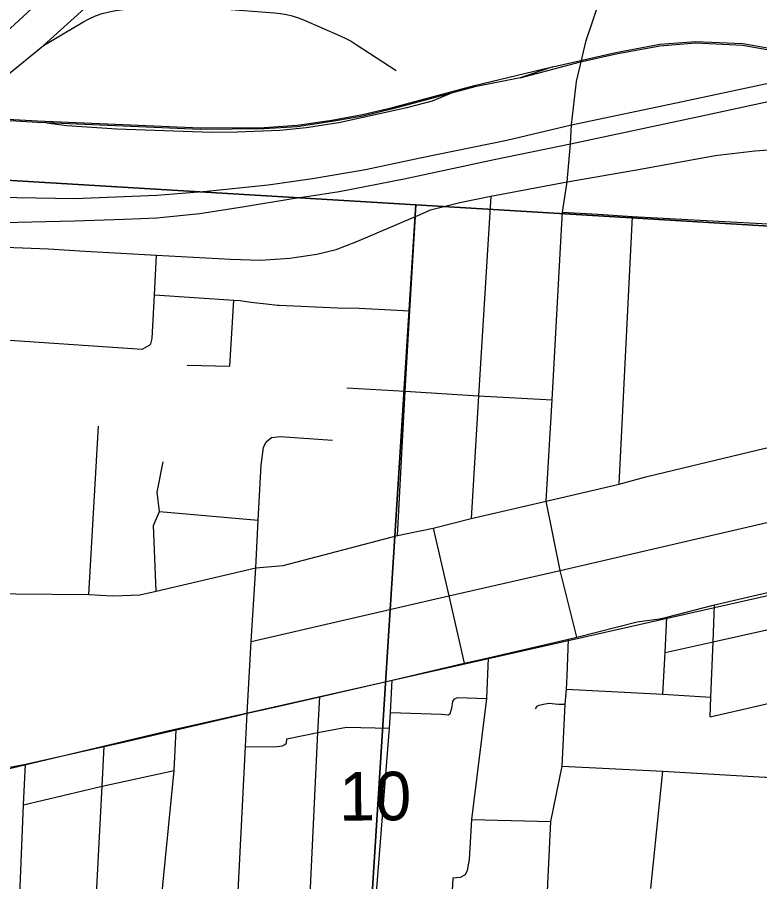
# Model space of a CAD drawing. Extents: x 114843 to 284848, y 317643 to 566895.
# Drawn here: x 212511 to 215892, y 389825 to 393761 of the extents above; entities that cross this region are included whole.
import ezdxf

# ---------------------------------------------------------------- set-up
doc = ezdxf.new("R2010")
doc.units = 0
for name, color, linetype in [('GM_X_City_Street', 7, 'Continuous'), ('GM_X_Interstate_Route', 7, 'Continuous'), ('GM_X_Rail_Line', 7, 'Continuous'), ('GM_X_Section', 7, 'Continuous'), ('GM_X_Section_Text', 7, 'Continuous')]:
    doc.layers.add(name, color=color, linetype=linetype)

msp = doc.modelspace()

# ---------------------------------------------------------------- linework, layer by layer
at = {"layer": 'GM_X_City_Street'}
for p, q in [((214667.6, 392945.9), (215014.6, 393010.9)), ((215251.9, 391634.3), (215312.7, 392853.3)), ((213479.2, 392172.3), (213496.8, 392473.3)), ((213284.4, 392176.9), (213479.2, 392172.3)), ((212837.7, 391131.8), (212880.5, 391899.1)), ((213158.8, 391510.1), (213608.1, 391470.4)), ((215021.5, 390929.6), (215058.9, 390938.8)), ((214655.9, 390844), (215021.5, 390929.6)), ((215395.7, 389793.5), (215450.1, 390328.2)), ((214579.4, 390107.6), (214940.1, 390098.3))]:
    msp.add_line(p, q, dxfattribs=at)
for points in [[(215014.6, 393010.9), (215030.1, 393183.7), (215034.2, 393270.8), (215057.4, 393468.8), (215101.7, 393654.6), (215251.2, 394099.4), (215276.7, 394206.3), (215328, 394478.7), (215331.2, 394610.7), (215343.7, 394812.1)], [(215014.6, 393010.9), (215339.6, 393067.6), (215689.6, 393131.2), (215869.2, 393153.1), (216014.3, 393162.9), (216199.5, 393165.8), (217024.1, 393120)], [(214987.8, 392766.6), (214993.8, 392873.4), (215014.6, 393010.9)], [(214369.7, 392873.2), (214392.3, 392883.2), (214526.3, 392917.2), (214667.6, 392945.9)], [(214667.6, 392945.9), (214611.5, 392036.8), (214578.3, 391479.1)], [(212295.1, 392719.6), (212653.1, 392706.8), (212820.2, 392696), (213145.8, 392677.7), (213481.5, 392658.8), (213618.2, 392655.1), (213752.3, 392663.5), (213875.3, 392682.8), (213963.5, 392703.6), (214056.9, 392739.2), (214324.5, 392853.3), (214369.7, 392873.2)], [(214993.8, 392873.4), (215154.8, 392864.3), (215312.7, 392853.3), (215956.8, 392818.7), (216066, 392810.8)], [(214242.7, 391401.7), (214278.1, 392058.5), (214298.5, 392424.2), (214324.5, 392853.3)], [(215058.9, 390938.8), (214982.5, 391242.4), (214919.6, 391557.8), (214946.3, 392019.2), (214987.8, 392766.6)], [(213113.8, 392267.6), (213119.1, 392273.5), (213124.9, 392298.6), (213136.7, 392497.2), (213145.8, 392677.7)], [(213136.7, 392497.2), (213496.8, 392473.3), (213525.5, 392470.6), (213574.9, 392463.2), (213645, 392455.5), (213697.3, 392449.7), (213704.4, 392450.5), (213968.8, 392437.2), (214067.8, 392436.2), (214298.5, 392424.2)], [(212991.2, 391127.8), (213069.8, 391130.7), (213144.4, 391148), (213597, 391253.7), (213721.8, 391264.6), (214242.7, 391401.7), (214404.6, 391434.7), (214578.3, 391479.1), (214919.6, 391557.8), (215251.9, 391634.3), (215373.5, 391668.5), (215543.8, 391709.2), (215911, 391797), (215931.7, 391801.9), (215936.6, 391803.1), (216188.6, 391990.2), (216318.9, 392093.3), (216566.6, 392262), (216690.6, 392357.1), (216726.7, 392383.9), (216804.4, 392442.2), (216850.3, 392455.2), (217033.6, 392449)], [(211879.9, 391726.7), (211891.9, 391821.5), (211900.8, 391874), (211902.8, 391902.5), (211934.1, 391962.2), (211963.1, 392014.9), (212005.8, 392080), (212077.7, 392147), (212133.1, 392193.6), (212196.1, 392229.6), (212271.6, 392257.9), (212339.3, 392281.5), (212454, 392292.2), (213080.4, 392249.9), (213113.8, 392267.6)], [(214012.3, 392073.8), (214278.1, 392058.5), (214611.5, 392036.8), (214946.3, 392019.2)], [(213621.8, 391721.5), (213631.9, 391802.4), (213644.6, 391827.2), (213668.8, 391847.1), (213708.8, 391851.2), (213947.3, 391834.8)], [(213144.4, 391148), (213131.8, 391446.9), (213158.8, 391510.1), (213147.7, 391598.5), (213175.1, 391737.2)], [(213435, 388104.2), (213445.4, 388346.8), (213460.9, 388656.5), (213485.2, 389116.9), (213513.8, 389719.2), (213551, 390440.7), (213558.6, 390591.8), (213576.4, 390917.8), (213597, 391253.7), (213608.1, 391470.4), (213621.8, 391721.5)], [(213576.4, 390917.8), (214475.9, 391125.8), (214982.5, 391242.4), (216028.6, 391484), (216540.6, 391601.1)], [(214404.6, 391434.7), (214475.9, 391125.8), (214546.2, 390819.8)], [(215058.9, 390938.8), (215334.2, 391008.5), (215435.3, 391021.1), (215469.4, 391029.3), (215685.9, 391085.1), (216057.6, 391171.8), (216066.9, 391174.1), (216345.6, 391237.9), (216527.2, 391266.2), (216587.8, 391293.4), (216952, 391376.8)], [(211472.1, 391180.9), (211492.4, 391180), (211823.4, 391166.2), (212057.3, 391156.5), (212168, 391151.4), (212364.2, 391142.4), (212504.5, 391135.9), (212837.7, 391131.8), (212944, 391126), (212991.2, 391127.8)], [(215460.6, 390868.3), (215679.3, 390916.3), (216067.5, 391002.8), (216358.3, 391066.2), (216620.5, 391118.2), (216785.7, 391154.4)], [(215665.9, 390576.1), (215669.9, 390665.4), (215679.3, 390916.3), (215685.9, 391085.1)], [(215450.6, 390678.4), (215460.6, 390868.3), (215469.4, 391029.3)], [(214904.9, 389329.8), (214906.1, 389355.2), (214907.3, 389382.4), (214914.7, 389543.5), (214927.2, 389815.9), (214940.1, 390098.3), (214992.3, 390351.1), (215005.8, 390632.9), (215011.6, 390700.9), (215015, 390762.4), (215021.5, 390929.6)], [(215665.9, 390576.1), (215857.4, 390619.7), (216048.7, 390663.3), (216264.2, 390712.3), (216337.5, 390729.6), (216603.3, 390789.7), (216918.8, 390878.6)], [(213668.6, 390616.7), (213888.5, 390666.5), (214217.6, 390743.1), (214546.2, 390819.8), (214655.9, 390844)], [(214655.9, 390844), (214648, 390658.3), (214579.4, 390107.6), (214568.7, 389926.2), (214560.4, 389876.2), (214550.3, 389856.2), (214528.2, 389844.3), (214494.2, 389840.4), (214462.2, 389261.2), (214451.9, 389075), (214452.6, 388496.7), (214429.8, 388260.6)], [(214085.9, 388207.3), (214105.5, 388544.7), (214109.6, 388619.7), (214101.4, 389201), (214206.5, 390524.1), (214210, 390595.1), (214217.6, 390743.1)], [(215011.6, 390700.9), (215450.6, 390678.4), (215669.9, 390665.4)], [(213759.5, 388156.4), (213769.2, 388390.9), (213781.5, 388638.4), (213815.4, 389155.1), (213880.1, 390504.2), (213888.5, 390666.5)], [(214210, 390595.1), (214442.6, 390587.2), (214472.9, 390584.6), (214481.8, 390591.3), (214489.4, 390615.1), (214493.9, 390646.1), (214502.2, 390657.5), (214517.1, 390662.9), (214648, 390658.3)], [(211483.8, 390031.6), (211582, 390119), (211623.1, 390132.3), (211702.5, 390157.9), (211789.5, 390177.4), (211958, 390218.8), (212120, 390267.7), (212160.3, 390276.5), (212292.8, 390305.6), (212342.1, 390316.4), (212470.1, 390344.5), (212549.3, 390359.3), (212791.1, 390414.9), (212906.9, 390440.4), (212946.1, 390449), (212982, 390457), (213234.7, 390517.1), (213509.3, 390580.5), (213558.6, 390591.8), (213668.6, 390616.7)], [(214871.3, 390612.6), (214878.5, 390624.3), (214888.2, 390629.2), (214906.7, 390633.8), (214932, 390637.4), (214975.7, 390633.9), (215005.8, 390632.9)], [(213173.8, 389081.6), (213158.5, 389635.7), (213159.9, 389671.1), (213225.8, 390330.5), (213234.7, 390517.1)], [(213551, 390440.7), (213682.5, 390439.1), (213706.4, 390441.5), (213718.7, 390443.3), (213729.5, 390449.6), (213737.2, 390455.5), (213738.7, 390476), (213880.1, 390504.2), (214010.4, 390528.1), (214206.5, 390524.1)], [(212850.8, 388542.4), (212836.7, 389021.6), (212865.1, 389623.4), (212897.3, 390260.6), (212906.9, 390440.4)], [(212435.4, 387950), (212451.2, 388176.7), (212466.3, 388532.6), (212486.6, 388973.8), (212513.7, 389540.3), (212540.4, 390174.5), (212549.3, 390359.3)], [(214992.3, 390351.1), (215450.1, 390328.2), (215914.5, 390301.6), (215919, 390301.3), (216212.3, 390287), (216540.4, 390270.9), (216877.3, 390254.4)], [(212540.4, 390174.5), (212897.3, 390260.6), (213225.8, 390330.5)]]:
    msp.add_lwpolyline(points, dxfattribs=at)
at = {"layer": 'GM_X_Interstate_Route'}
for points in [[(212331.6, 392943.2), (212774.1, 392936.2), (213146.5, 392950), (213374.3, 392968.4), (213653.4, 392998.2), (213856.1, 393026), (214096.2, 393068.1), (214346, 393119.9), (214740.1, 393200.6), (215034.2, 393270.8), (215539.4, 393377.3), (216072.2, 393490.9)], [(213869.3, 392950.8), (213977.7, 392967.5), (214273.3, 393025.3), (214682.6, 393113), (215030.1, 393183.7), (215613.8, 393308.7), (216203.5, 393436.7), (216560, 393511.2)], [(212449.2, 392826.9), (212772.3, 392833.7), (212997.4, 392840.9), (213147.5, 392847.6), (213341.9, 392867), (213545.3, 392898.8), (213766, 392934.8), (213869.3, 392950.8)]]:
    msp.add_lwpolyline(points, dxfattribs=at)
at = {"layer": 'GM_X_Rail_Line'}
for points in [[(211364.6, 393366.6), (211757, 393350.1), (211918.7, 393363.7), (212016.6, 393390.9), (212106.6, 393433.5), (212204.2, 393491.8), (212290.9, 393553.2), (212417.8, 393655.2), (212578.6, 393802.7), (212714.4, 393962.5), (212819.2, 394115.8), (212912, 394286), (212946.1, 394361.2), (212972.7, 394433.9), (212997.7, 394518.1), (213020, 394613.8), (213049.7, 394725.2), (213140.8, 395118.8), (213261.3, 395572.2), (213375.1, 396071.6), (213426.1, 396263.8)], [(212631, 393632.4), (212809.8, 393738.4), (212838.1, 393753.7), (212867.6, 393766.7), (212898, 393777.4), (212929.1, 393785.7), (212960.8, 393791.4), (213123.4, 393814.4), (213150.8, 393817.3), (213178.3, 393818.2), (213205.8, 393817.1), (213682.5, 393781.1), (213709.8, 393778.1), (213736.8, 393773.3), (213763.5, 393766.7), (213789.7, 393758.4), (213815.3, 393748.3), (213982, 393676.1), (214006.9, 393664.5), (214031, 393651.6), (214054.4, 393637.2), (214236.2, 393518.9)], [(211918.7, 393363.7), (212033.9, 393361.1), (212071.7, 393361.3), (212109.4, 393363.6), (212146.9, 393367.9), (212184.1, 393374.2), (212221, 393382.6), (212257.3, 393392.9), (212293, 393405.2), (212328.1, 393418.5), (212357.5, 393430.6), (212386, 393444.6), (212413.6, 393460.5), (212440.1, 393478.1), (212465.4, 393497.3), (212631, 393632.4), (212817.3, 393800.4)], [(212328.5, 393304.4), (212603.1, 393288.7), (213343.6, 393256.9), (213635, 393259), (213785, 393269), (213943.9, 393292.5), (214083.5, 393317.3), (214220, 393349.5), (214592.4, 393450.3), (214902.5, 393523.9), (215236.5, 393600.6), (215436.9, 393637.7), (215600.3, 393650.8), (215814.4, 393640.5), (215961.8, 393614.8)], [(214800.8, 393484.8), (215076, 393557), (215237.8, 393594.2), (215437.7, 393631.2), (215600.4, 393644.2), (215813.7, 393633.9), (215960.4, 393608.4)], [(214949.7, 393534.7), (214800.8, 393484.8), (214594, 393443.9), (214482.7, 393413.8)], [(212643.8, 393280.4), (212736.3, 393267.5), (212965.3, 393253.1), (213395, 393238.1), (213513.2, 393239.2), (213706.4, 393246.2), (213827.1, 393258.1), (213975.2, 393280.8), (214284.8, 393349.4), (214402.2, 393380.3), (214482.7, 393413.8)], [(214482.7, 393413.8), (214221.6, 393343.1), (214084.8, 393310.8), (213945, 393286), (213785.7, 393262.5), (213635.2, 393252.5), (213343.5, 393250.4), (212643.8, 393280.4)], [(212643.8, 393280.4), (212602.8, 393282.2), (212328.2, 393297.8)], [(208734, 389550.6), (208899.9, 389528.5), (210253.6, 389812), (213183, 390508.2), (216943.3, 391356.5), (217068, 392763.4), (218448, 392663.7), (219065.3, 392967.1)]]:
    msp.add_lwpolyline(points, dxfattribs=at)
at = {"layer": 'GM_X_Section'}
for points in [[(217241.9, 395378.3), (217068.3, 392741.6), (214325.6, 392906.7), (211576.9, 393072.2), (211736.6, 395674.9)], [(211576.9, 393072.2), (214325.6, 392906.7), (213993.4, 387663.3), (211255.6, 387824.9)], [(214325.6, 392906.7), (217068.3, 392741.6), (216725, 387502.1), (213993.4, 387663.3)]]:
    msp.add_lwpolyline(points, close=True, dxfattribs=at)

# ---------------------------------------------------------------- texts
at = {"layer": 'GM_X_Section_Text'}
msp.add_text('10', height=221.01, rotation=0.4139, dxfattribs=at).set_placement((213977.3, 390102.8))

doc.saveas('drawing.dxf')
